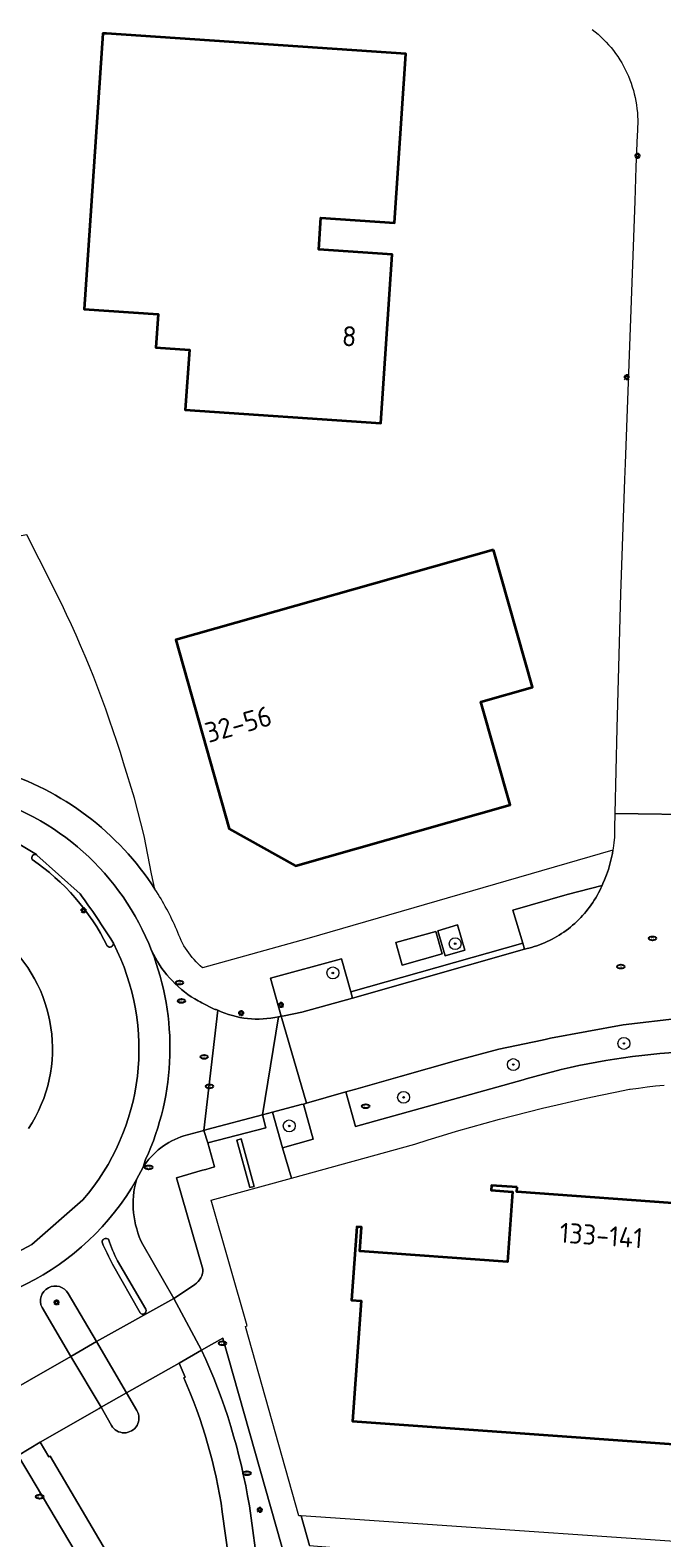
# Model space of a CAD drawing. Header units: metres. Extents: x 152610 to 160096, y 456114 to 462495.
# Tile 792 of 938: x 157612 to 157654, y 461437 to 461538. Entities that reach past the tile are written whole.
import ezdxf
from ezdxf.enums import TextEntityAlignment as Align

# ---------------------------------------------------------------- set-up
doc = ezdxf.new("R2010")
doc.units = ezdxf.units.M
doc.header["$LTSCALE"] = 0.5
doc.layers.get('0').update_dxf_attribs({"linetype": 'CONTINUOUS'})
for name, color, linetype, lineweight in [('B-PV-GR-BOOM-S', 251, 'CONTINUOUS', 25), ('B-PV-IE-MEUBILAIR-S', 251, 'CONTINUOUS', 25), ('B-PV-OG-BEBOUWING-GV', 6, 'CONTINUOUS', 35), ('B-PV-OG-BEBOUWING-T18', 1, 'CONTINUOUS', 18), ('B-PV-OG-TERREIN_BEGROEID-GV', 251, 'CONTINUOUS', 18), ('B-PV-VH-GESLOTENVERHARDING_ASFALT-GV', 251, 'CONTINUOUS', 18), ('B-PV-VH-GESLOTENVERHARDING_BETON-GV', 251, 'CONTINUOUS', 18), ('B-PV-VH-OPENVERHARDING_BETONELEMENT-GV', 251, 'CONTINUOUS', 18), ('B-PV-VH-OPENVERHARDING_BETONSTRAATSTEEN-GV', 251, 'CONTINUOUS', 18), ('B-PV-VH-OPENVERHARDING_STRAATBAKSTEEN-GV', 251, 'CONTINUOUS', 18), ('B-PV-VH-OPENVERHARDING_TEGEL-GV', 251, 'CONTINUOUS', 18)]:
    doc.layers.add(name, color=color, linetype=linetype, lineweight=lineweight)
doc.styles.add('NLCS-ISO', font='NLCS-ISO.ttf')
doc.styles.add('NLCS-ISO-M750-T18', font='NLCS-ISO.ttf', dxfattribs={"height": 1.35})

# ---------------------------------------------------------------- blocks, each defined once
blk = doc.blocks.new('SIE-MEUBILAIR_PAAL_LICHTMAST-SO')
for points in [[(-0.62, 0), (-1, 0)], [(-0.71, 0.71), (-0.44, 0.44)], [(0, 1), (0, 0.62)], [(0.44, 0.44), (0.71, 0.71)], [(1, 0), (0.62, 0)], [(-0.71, -0.71), (-0.44, -0.44)], [(0, -0.62), (0, -1)], [(0.44, -0.44), (0.71, -0.71)]]:
    blk.add_lwpolyline(points)
blk.add_circle((0, 0), 0.5)
blk = doc.blocks.new('SIE-MEUBILAIR_PUT_RIOOLPUT-SO')
blk.add_ellipse((0, 0), major_axis=(1.25, 0), ratio=0.54)
at = {"style": 'NLCS-ISO'}
blk.add_text('ri', height=0.75, dxfattribs=at).set_placement((-0.04, 0.07), align=Align.MIDDLE_CENTER)
blk = doc.blocks.new('SIE-MEUBILAIR_PUT_KOLK-SO')
blk.add_ellipse((0, 0), major_axis=(1.25, 0), ratio=0.54)
at = {"style": 'NLCS-ISO'}
blk.add_text('klk', height=0.75, dxfattribs=at).set_placement((0.03, 0), align=Align.MIDDLE_CENTER)
blk = doc.blocks.new('SIE-MEUBILAIR_PUT_BRANDSTOFPUT-SO')
blk.add_ellipse((0, 0), major_axis=(1.25, 0), ratio=0.54)
at = {"style": 'NLCS-ISO'}
blk.add_text('brs', height=0.75, dxfattribs=at).set_placement((0.03, 0), align=Align.MIDDLE_CENTER)
blk = doc.blocks.new('SGR-BOOM_GBKN-SO')
at = {"linetype": 'ByBlock', "lineweight": 18}
h = blk.add_hatch(color=0, dxfattribs=at)
h.dxf.hatch_style = 1
edge = h.paths.add_edge_path()
edge.add_arc((0, 0), 0.25, 0, 360)
at = {"color": 0, "linetype": 'ByBlock', "lineweight": 18}
for radius in [2, 0.25]:
    blk.add_circle((0, 0), radius, dxfattribs=at)
at = {"color": 0, "linetype": 'ByBlock', "lineweight": 18, "style": 'NLCS-ISO'}
blk.add_attdef('SOORT', (2.5, 0), '', height=1.5, dxfattribs=at)

msp = doc.modelspace()

# ---------------------------------------------------------------- linework, layer by layer
at = {"layer": 'B-PV-OG-BEBOUWING-GV', "flags": 128}
for points in [[(157616.904, 461537.609), (157616.655, 461537.626), (157615.398, 461519.111), (157620.366, 461518.774), (157620.215, 461516.539), (157622.458, 461516.387), (157622.185, 461512.357), (157635.304, 461511.466), (157636.072, 461522.779), (157631.143, 461523.113), (157631.288, 461525.246), (157636.218, 461524.912), (157636.986, 461536.245)], [(157642.882, 461502.94), (157621.547, 461496.907), (157625.127, 461484.225), (157629.572, 461481.73), (157643.983, 461485.82), (157642.022, 461492.754), (157645.488, 461493.736)], [(157644.464, 461460.157), (157642.729, 461460.28), (157642.707, 461459.961), (157644.153, 461459.858), (157643.814, 461455.141), (157633.9, 461455.863), (157634.015, 461457.478), (157633.696, 461457.5), (157633.343, 461452.583), (157633.991, 461452.537), (157633.41, 461444.45), (157654.974, 461442.899), (157656.132, 461458.996), (157644.441, 461459.837)]]:
    msp.add_lwpolyline(points, close=True, dxfattribs=at)
at = {"layer": 'B-PV-OG-TERREIN_BEGROEID-GV', "flags": 128}
for points in [[(157620.149, 461480.171), (157619.916, 461481.209), (157619.42, 461483.754), (157618.779, 461486.267), (157618.044, 461488.64), (157617.828, 461489.341), (157617.595, 461490.072), (157617.355, 461490.799), (157617.107, 461491.525), (157616.852, 461492.247), (157616.589, 461492.967), (157616.318, 461493.684), (157616.04, 461494.398), (157615.755, 461495.11), (157615.462, 461495.818), (157615.161, 461496.523), (157614.854, 461497.225), (157614.539, 461497.924), (157614.217, 461498.619), (157613.887, 461499.311), (157613.551, 461500), (157613.207, 461500.685), (157611.541, 461503.952), (157604.846, 461502.768)], [(157655.4, 461471.499), (157651.582, 461471.062), (157646.692, 461470.172), (157646.425, 461470.106), (157646.133, 461470.035), (157643.237, 461469.43), (157640.379, 461468.662), (157636.61, 461467.583), (157633.638, 461466.747), (157632.959, 461466.552), (157633.608, 461464.239), (157644.859, 461467.365), (157645.058, 461467.424), (157645.644, 461467.593), (157646.233, 461467.753), (157646.823, 461467.907), (157647.416, 461468.052), (157648.01, 461468.19), (157648.606, 461468.319), (157649.204, 461468.441), (157649.803, 461468.555), (157650.404, 461468.662), (157651.006, 461468.76), (157651.61, 461468.85), (157652.214, 461468.933), (157652.82, 461469.008), (157653.426, 461469.074), (157654.034, 461469.133), (157654.955, 461469.21)], [(157623.369, 461454.662), (157621.591, 461460.787), (157623.331, 461461.292), (157623.557, 461461.357), (157624.138, 461461.525), (157623.701, 461463.138), (157623.426, 461463.966)], [(157623.426, 461463.966), (157622.098, 461463.606)], [(157619.353, 461461.507), (157618.907, 461460.669)], [(157619.325, 461456.304), (157621.412, 461452.683), (157622.061, 461453.116), (157622.815, 461453.619)], [(157624.698, 461450.02), (157623.952, 461449.596), (157623.283, 461449.215)], [(157630.163, 461417.554), (157636.335, 461395.89), (157639.7, 461396.834), (157634.35, 461415.799), (157629.718, 461432.311), (157624.698, 461450.02)], [(157626.485, 461438.771), (157627.7, 461429.825)]]:
    msp.add_lwpolyline(points, dxfattribs=at)
at = {"layer": 'B-PV-OG-TERREIN_BEGROEID-GV'}
for points in [[(157609.6, 461488.147, -0.1771068), (157620.149, 461480.171)], [(157622.098, 461463.606, 0.1758979), (157619.353, 461461.507)], [(157618.907, 461460.669, 0.1828305), (157619.325, 461456.304)], [(157622.815, 461453.619, 0.2511333), (157623.369, 461454.662)], [(157623.283, 461449.215, -0.0674115), (157626.485, 461438.771)]]:
    msp.add_lwpolyline(points, format="xyb", dxfattribs=at)
at = {"layer": 'B-PV-OG-TERREIN_BEGROEID-GV', "flags": 128}
for points in [[(157650.16, 461480.421), (157647.818, 461479.816), (157644.174, 461478.761), (157644.836, 461476.542), (157644.959, 461476.13), (157645.425, 461476.255), (157645.603, 461476.309), (157645.779, 461476.367), (157645.954, 461476.43), (157646.128, 461476.497), (157646.3, 461476.569), (157646.469, 461476.644), (157646.637, 461476.724), (157646.803, 461476.808), (157646.967, 461476.897), (157647.128, 461476.989), (157647.287, 461477.086), (157647.444, 461477.186), (157647.598, 461477.29), (157647.749, 461477.398), (157647.898, 461477.51), (157648.043, 461477.626), (157648.186, 461477.745), (157648.326, 461477.868), (157648.462, 461477.994), (157648.596, 461478.124), (157648.726, 461478.257), (157648.852, 461478.393), (157648.976, 461478.532), (157649.095, 461478.675), (157649.211, 461478.82), (157649.324, 461478.968), (157649.432, 461479.119), (157649.537, 461479.273), (157649.638, 461479.429), (157649.735, 461479.588), (157649.828, 461479.749), (157649.916, 461479.912), (157650.001, 461480.078), (157650.082, 461480.246)], [(157639.132, 461477.38), (157639.623, 461475.687), (157640.951, 461476.073), (157640.46, 461477.765)], [(157633.407, 461472.857), (157633.294, 461473.267), (157632.679, 461475.499), (157627.911, 461474.186), (157628.613, 461471.637), (157628.826, 461471.662), (157630.003, 461471.915)], [(157629.966, 461465.702), (157628.037, 461465.192), (157628.721, 461462.813), (157630.769, 461463.378), (157630.12, 461465.743)]]:
    msp.add_lwpolyline(points, close=True, dxfattribs=at)
at = {"layer": 'B-PV-VH-GESLOTENVERHARDING_ASFALT-GV'}
for points in [[(157612.192, 461482.492, 0.3340722), (157593.328, 461481.226)], [(157611.901, 461482.155, -0.662366), (157612.192, 461482.492)], [(157616.946, 461476.357, 0.129573), (157611.901, 461482.155)], [(157596.845, 461476.619, -0.8859116), (157611.668, 461464.095)], [(157615.305, 461459.305, 0.3061971), (157617.358, 461476.533)], [(157617.358, 461476.533, -0.708092), (157616.946, 461476.357)], [(157601.206, 461454.145, 0.157999), (157611.877, 461456.303)]]:
    msp.add_lwpolyline(points, format="xyb", dxfattribs=at)
at = {"layer": 'B-PV-VH-GESLOTENVERHARDING_ASFALT-GV', "flags": 128}
for points in [[(157657.312, 461485.15), (157651.025, 461485.25), (157651.002, 461484.279), (157651.003, 461484.027), (157650.99, 461483.658), (157650.962, 461483.289), (157650.917, 461482.922), (157650.894, 461482.782), (157650.857, 461482.557), (157650.781, 461482.195), (157650.689, 461481.837), (157650.582, 461481.483), (157650.46, 461481.134), (157650.323, 461480.791), (157650.214, 461480.548), (157650.16, 461480.421), (157650.082, 461480.246), (157650.001, 461480.078), (157649.916, 461479.912), (157649.828, 461479.749), (157649.735, 461479.588), (157649.638, 461479.429), (157649.537, 461479.273), (157649.432, 461479.119), (157649.324, 461478.968), (157649.211, 461478.82), (157649.095, 461478.675), (157648.976, 461478.532), (157648.852, 461478.393), (157648.726, 461478.257), (157648.596, 461478.124), (157648.462, 461477.994), (157648.326, 461477.868), (157648.186, 461477.745), (157648.043, 461477.626), (157647.898, 461477.51), (157647.749, 461477.398), (157647.598, 461477.29), (157647.444, 461477.186), (157647.287, 461477.086), (157647.128, 461476.989), (157646.967, 461476.897), (157646.803, 461476.808), (157646.637, 461476.724), (157646.469, 461476.644), (157646.3, 461476.569), (157646.128, 461476.497), (157645.954, 461476.43), (157645.779, 461476.367), (157645.603, 461476.309), (157645.425, 461476.255), (157644.959, 461476.13), (157633.407, 461472.857), (157630.003, 461471.915), (157628.826, 461471.662), (157628.613, 461471.637), (157630.319, 461465.795), (157632.959, 461466.552), (157633.638, 461466.747), (157636.61, 461467.583), (157640.379, 461468.662), (157643.237, 461469.43), (157646.133, 461470.035), (157646.425, 461470.106), (157646.692, 461470.172), (157651.582, 461471.062), (157655.4, 461471.499)], [(157611.877, 461456.303), (157615.305, 461459.305)]]:
    msp.add_lwpolyline(points, dxfattribs=at)
at = {"layer": 'B-PV-VH-GESLOTENVERHARDING_BETON-GV'}
for points in [[(157612.192, 461482.492, 0.662366), (157611.901, 461482.155)], [(157611.901, 461482.155, -0.129573), (157616.946, 461476.357)], [(157617.313, 461476.62, 0.0196866), (157615.122, 461479.85)], [(157616.946, 461476.357, 0.708092), (157617.358, 461476.533)], [(157617.023, 461456.66, 0.6367905), (157616.595, 461456.464)], [(157616.595, 461456.464, 0.0170086), (157617.296, 461454.992)], [(157617.633, 461455.213, -0.0328666), (157617.023, 461456.66)], [(157619.148, 461451.713, 0.8668687), (157619.531, 461451.961)]]:
    msp.add_lwpolyline(points, format="xyb", dxfattribs=at)
at = {"layer": 'B-PV-VH-GESLOTENVERHARDING_BETON-GV', "flags": 128}
for points in [[(157615.122, 461479.85), (157612.22, 461482.443), (157612.192, 461482.492)], [(157617.358, 461476.533), (157617.313, 461476.62)], [(157619.531, 461451.961), (157617.633, 461455.213)], [(157617.296, 461454.992), (157619.148, 461451.713)]]:
    msp.add_lwpolyline(points, dxfattribs=at)
at = {"layer": 'B-PV-VH-OPENVERHARDING_BETONELEMENT-GV'}
msp.add_lwpolyline([(157611.668, 461464.095, 0.8859116), (157596.845, 461476.619)], format="xyb", dxfattribs=at)
at = {"layer": 'B-PV-VH-OPENVERHARDING_BETONELEMENT-GV', "flags": 128}
for points in [[(157633.407, 461472.857), (157644.959, 461476.13), (157644.836, 461476.542), (157633.294, 461473.267)], [(157638.997, 461477.332), (157636.328, 461476.588), (157636.749, 461475.077), (157639.418, 461475.821)]]:
    msp.add_lwpolyline(points, close=True, dxfattribs=at)
at = {"layer": 'B-PV-VH-OPENVERHARDING_BETONSTRAATSTEEN-GV', "flags": 128}
for points in [[(157649.507, 461537.886), (157649.703, 461537.729), (157649.894, 461537.567), (157650.079, 461537.398), (157650.259, 461537.223), (157650.433, 461537.043), (157650.602, 461536.858), (157650.764, 461536.667), (157650.92, 461536.47), (157651.07, 461536.27), (157651.214, 461536.064), (157651.35, 461535.854), (157651.481, 461535.64), (157651.604, 461535.421), (157651.72, 461535.199), (157651.829, 461534.973), (157651.93, 461534.744), (157652.025, 461534.512), (157652.111, 461534.277), (157652.191, 461534.039), (157652.262, 461533.799), (157652.326, 461533.556), (157652.383, 461533.312), (157652.431, 461533.066), (157652.472, 461532.819), (157652.504, 461532.57), (157652.529, 461532.321), (157652.545, 461532.071), (157652.554, 461531.82), (157652.555, 461531.569), (157652.548, 461531.319), (157652.532, 461531.069), (157652.509, 461530.819), (157652.43, 461528.65), (157652.35, 461526.36), (157651.71, 461508.75), (157651.671, 461507.662), (157651.395, 461500), (157651.158, 461490.977), (157651.025, 461485.25), (157657.312, 461485.15)], [(157624.13, 461472.104), (157623.298, 461472.539)], [(157622.098, 461463.606), (157623.426, 461463.966), (157624.361, 461472.038)], [(157624.361, 461472.038), (157623.426, 461463.966), (157623.632, 461464.028), (157627.363, 461465.014), (157628.446, 461471.597)], [(157619.52, 461462.019), (157619.353, 461461.507)]]:
    msp.add_lwpolyline(points, dxfattribs=at)
at = {"layer": 'B-PV-VH-OPENVERHARDING_BETONSTRAATSTEEN-GV'}
for points in [[(157619.926, 461476.044, -0.2033521), (157619.52, 461462.019)], [(157622.825, 461472.802, -0.1496469), (157619.926, 461476.044)], [(157623.298, 461472.539, -0.0190237), (157622.825, 461472.802)], [(157624.361, 461472.038, 0.0697543), (157624.13, 461472.104)], [(157628.446, 461471.597, -0.1642742), (157624.361, 461472.038)], [(157619.353, 461461.507, -0.1758979), (157622.098, 461463.606)]]:
    msp.add_lwpolyline(points, format="xyb", dxfattribs=at)
at = {"layer": 'B-PV-VH-OPENVERHARDING_BETONSTRAATSTEEN-GV', "flags": 128}
msp.add_lwpolyline([(157629.966, 461465.702), (157630.12, 461465.743), (157630.319, 461465.795), (157628.613, 461471.637), (157628.446, 461471.597), (157627.363, 461465.014), (157628.037, 461465.192)], close=True, dxfattribs=at)
at = {"layer": 'B-PV-VH-OPENVERHARDING_STRAATBAKSTEEN-GV'}
for points in [[(157618.907, 461460.669, -0.3039405), (157601.495, 461451.945)], [(157619.325, 461456.304, -0.1828305), (157618.907, 461460.669)], [(157616.595, 461456.464, -0.6367905), (157617.023, 461456.66)], [(157617.296, 461454.992, -0.0170086), (157616.595, 461456.464)], [(157617.023, 461456.66, 0.0328666), (157617.633, 461455.213)], [(157614.33, 461453.013, 0.9791259), (157612.569, 461452.081)], [(157612.569, 461452.081, -0.9791259), (157614.33, 461453.013)], [(157619.531, 461451.961, -0.8668687), (157619.148, 461451.713)], [(157626.485, 461438.771, 0.0674115), (157623.283, 461449.215)], [(157624.671, 461438.373, 0.0688831), (157622.082, 461447.362)], [(157622.082, 461447.362, -0.0688831), (157624.671, 461438.373)], [(157617.233, 461444.166, 1.007481), (157618.938, 461445.158)], [(157618.938, 461445.158, -1.007481), (157617.233, 461444.166)]]:
    msp.add_lwpolyline(points, format="xyb", dxfattribs=at)
at = {"layer": 'B-PV-VH-OPENVERHARDING_STRAATBAKSTEEN-GV', "flags": 128}
for points in [[(157614.33, 461453.013), (157616.23, 461449.807), (157621.412, 461452.683), (157619.325, 461456.304)], [(157617.633, 461455.213), (157619.531, 461451.961)], [(157619.148, 461451.713), (157617.296, 461454.992)], [(157616.23, 461449.807), (157614.33, 461453.013)], [(157608.921, 461445.614), (157614.5, 461448.797), (157612.569, 461452.081)], [(157612.569, 461452.081), (157614.5, 461448.797), (157616.23, 461449.807)], [(157623.283, 461449.215), (157621.766, 461448.35), (157622.184, 461447.407), (157622.082, 461447.362)], [(157622.082, 461447.362), (157622.184, 461447.407), (157621.766, 461448.35), (157618.24, 461446.35), (157618.938, 461445.158)], [(157618.24, 461446.35), (157616.528, 461445.38), (157617.233, 461444.166)], [(157618.938, 461445.158), (157618.24, 461446.35)], [(157617.233, 461444.166), (157616.528, 461445.38), (157616.394, 461445.304), (157612.442, 461443.042), (157613.023, 461442.064), (157613.106, 461442.102), (157617.112, 461435.29)], [(157617.112, 461435.29), (157613.106, 461442.102), (157613.023, 461442.064), (157612.442, 461443.042), (157610.976, 461442.142), (157611.289, 461441.603), (157611.686, 461440.933), (157614.862, 461435.579)], [(157625.893, 461429.621), (157624.671, 461438.373)], [(157624.671, 461438.373), (157625.893, 461429.621)], [(157627.7, 461429.825), (157626.485, 461438.771)]]:
    msp.add_lwpolyline(points, dxfattribs=at)
for points in [[(157621.766, 461448.35), (157623.283, 461449.215), (157621.412, 461452.683), (157616.23, 461449.807), (157618.24, 461446.35)], [(157608.921, 461445.614), (157610.976, 461442.142), (157612.442, 461443.042), (157616.394, 461445.304), (157616.528, 461445.38), (157614.5, 461448.797)], [(157717.578, 461432.074), (157716.83, 461432.126), (157661.531, 461435.923), (157632.925, 461437.886), (157629.961, 461438.102), (157630.528, 461436.102), (157633.254, 461435.87), (157716.682, 461429.781), (157717.43, 461429.729), (157717.447, 461429.979)]]:
    msp.add_lwpolyline(points, close=True, dxfattribs=at)
at = {"layer": 'B-PV-VH-OPENVERHARDING_TEGEL-GV'}
for points in [[(157620.149, 461480.171, 0.1771068), (157609.6, 461488.147)], [(157619.926, 461476.044, 0.2396566), (157608.227, 461486.506)], [(157608.227, 461486.506, -0.2396566), (157619.926, 461476.044)], [(157593.328, 461481.226, -0.3340722), (157612.192, 461482.492)], [(157615.122, 461479.85, -0.0196866), (157617.313, 461476.62)], [(157621.616, 461477.435, 0.0403394), (157620.149, 461480.171)], [(157623.337, 461474.892, -0.1355785), (157621.616, 461477.435)], [(157617.358, 461476.533, -0.3061971), (157615.305, 461459.305)], [(157619.52, 461462.019, 0.2033521), (157619.926, 461476.044)], [(157619.926, 461476.044, 0.1496469), (157622.825, 461472.802)], [(157622.825, 461472.802, 0.0190237), (157623.298, 461472.539)], [(157624.13, 461472.104, -0.0697543), (157624.361, 461472.038)], [(157624.361, 461472.038, 0.1642742), (157628.446, 461471.597)], [(157601.495, 461451.945, 0.3039405), (157618.907, 461460.669)], [(157611.877, 461456.303, -0.157999), (157601.206, 461454.145)], [(157623.369, 461454.662, -0.2511333), (157622.815, 461453.619)]]:
    msp.add_lwpolyline(points, format="xyb", dxfattribs=at)
at = {"layer": 'B-PV-VH-OPENVERHARDING_TEGEL-GV', "flags": 128}
for points in [[(157628.613, 461471.637), (157627.911, 461474.186), (157632.679, 461475.499), (157633.294, 461473.267), (157644.836, 461476.542), (157644.174, 461478.761), (157647.818, 461479.816), (157650.16, 461480.421), (157650.214, 461480.548), (157650.323, 461480.791), (157650.46, 461481.134), (157650.582, 461481.483), (157650.689, 461481.837), (157650.781, 461482.195), (157650.857, 461482.557), (157650.894, 461482.782), (157630.351, 461476.842), (157623.337, 461474.892)], [(157612.192, 461482.492), (157612.22, 461482.443), (157615.122, 461479.85)], [(157617.313, 461476.62), (157617.358, 461476.533)], [(157623.298, 461472.539), (157624.13, 461472.104)], [(157628.446, 461471.597), (157628.613, 461471.637)], [(157654.955, 461469.21), (157654.034, 461469.133), (157653.426, 461469.074), (157652.82, 461469.008), (157652.214, 461468.933), (157651.61, 461468.85), (157651.006, 461468.76), (157650.404, 461468.662), (157649.803, 461468.555), (157649.204, 461468.441), (157648.606, 461468.319), (157648.01, 461468.19), (157647.416, 461468.052), (157646.823, 461467.907), (157646.233, 461467.753), (157645.644, 461467.593), (157645.058, 461467.424), (157644.859, 461467.365), (157633.608, 461464.239), (157632.959, 461466.552), (157630.319, 461465.795), (157630.12, 461465.743), (157630.769, 461463.378), (157628.721, 461462.813), (157629.309, 461460.767), (157637.603, 461463.055), (157638.492, 461463.336), (157639.444, 461463.629), (157640.399, 461463.914), (157641.356, 461464.192), (157642.315, 461464.461), (157643.276, 461464.723), (157644.239, 461464.978), (157645.204, 461465.225), (157646.172, 461465.463), (157647.141, 461465.694), (157648.111, 461465.918), (157649.084, 461466.133), (157650.058, 461466.341), (157651.034, 461466.541), (157652.012, 461466.733), (157652.039, 461466.737), (157652.608, 461466.817), (157653.179, 461466.89), (157653.75, 461466.955), (157654.322, 461467.011)], [(157630.528, 461436.102), (157629.961, 461438.102), (157629.797, 461438.106), (157626.231, 461450.817), (157626.333, 461450.847), (157623.932, 461459.283), (157629.309, 461460.767), (157628.721, 461462.813), (157628.037, 461465.192), (157627.363, 461465.014), (157627.595, 461464.146), (157623.701, 461463.138)], [(157623.701, 461463.138), (157624.138, 461461.525), (157623.557, 461461.357), (157623.331, 461461.292), (157621.591, 461460.787), (157623.369, 461454.662)], [(157618.907, 461460.669), (157619.353, 461461.507)], [(157619.353, 461461.507), (157619.52, 461462.019)], [(157615.305, 461459.305), (157611.877, 461456.303)], [(157622.815, 461453.619), (157622.061, 461453.116), (157621.412, 461452.683), (157623.283, 461449.215), (157623.952, 461449.596), (157624.698, 461450.02), (157629.718, 461432.311), (157634.35, 461415.799), (157639.7, 461396.834), (157636.335, 461395.89), (157637.652, 461391.189), (157641.015, 461392.174), (157644.053, 461381.425), (157640.737, 461380.521), (157642.035, 461375.764), (157645.366, 461376.819), (157649.831, 461361.321), (157651.575, 461355.367)], [(157638.418, 461351.512), (157638.573, 461351.612), (157638.393, 461351.926), (157635.998, 461360.253), (157625.995, 461395.81), (157617.066, 461427.171), (157614.862, 461435.579), (157611.686, 461440.933), (157611.289, 461441.603), (157610.976, 461442.142), (157608.921, 461445.614), (157608.126, 461446.987)]]:
    msp.add_lwpolyline(points, dxfattribs=at)
for points in [[(157639.132, 461477.38), (157640.46, 461477.765), (157640.951, 461476.073), (157639.623, 461475.687)], [(157638.997, 461477.332), (157639.418, 461475.821), (157636.749, 461475.077), (157636.328, 461476.588)], [(157623.426, 461463.966), (157623.701, 461463.138), (157627.595, 461464.146), (157627.363, 461465.014), (157623.632, 461464.028)], [(157626.801, 461460.213), (157625.934, 461463.405), (157625.642, 461463.324), (157626.516, 461460.133)], [(157625.934, 461463.405), (157626.801, 461460.213), (157626.516, 461460.133), (157625.642, 461463.324)], [(157616.23, 461449.807), (157614.5, 461448.797), (157616.528, 461445.38), (157618.24, 461446.35)]]:
    msp.add_lwpolyline(points, close=True, dxfattribs=at)

# ---------------------------------------------------------------- block references
at = {"layer": 'B-PV-GR-BOOM-S', "xscale": 0.2, "yscale": 0.2, "zscale": 0.2}
for p in [(157640.3, 461476.507), (157632.09, 461474.543), (157651.625, 461469.812), (157644.205, 461468.391), (157636.839, 461466.192), (157629.162, 461464.271)]:
    msp.add_blockref('SGR-BOOM_GBKN-SO', p, dxfattribs=at)
at = {"layer": 'B-PV-IE-MEUBILAIR-S', "xscale": 0.2, "yscale": 0.2, "zscale": 0.2}
for name, p in [('SIE-MEUBILAIR_PAAL_LICHTMAST-SO', (157652.54, 461529.408)), ('SIE-MEUBILAIR_PAAL_LICHTMAST-SO', (157651.813, 461514.537)), ('SIE-MEUBILAIR_PAAL_LICHTMAST-SO', (157615.354, 461478.754)), ('SIE-MEUBILAIR_PUT_RIOOLPUT-SO', (157653.547, 461476.863)), ('SIE-MEUBILAIR_PUT_RIOOLPUT-SO', (157651.424, 461474.968)), ('SIE-MEUBILAIR_PUT_KOLK-SO', (157621.794, 461473.892)), ('SIE-MEUBILAIR_PUT_BRANDSTOFPUT-SO', (157621.927, 461472.667)), ('SIE-MEUBILAIR_PAAL_LICHTMAST-SO', (157628.602, 461472.395)), ('SIE-MEUBILAIR_PAAL_LICHTMAST-SO', (157625.936, 461471.852)), ('SIE-MEUBILAIR_PUT_RIOOLPUT-SO', (157623.45, 461468.909)), ('SIE-MEUBILAIR_PUT_RIOOLPUT-SO', (157623.806, 461466.927)), ('SIE-MEUBILAIR_PUT_RIOOLPUT-SO', (157634.296, 461465.598)), ('SIE-MEUBILAIR_PUT_KOLK-SO', (157619.725, 461461.487)), ('SIE-MEUBILAIR_PAAL_LICHTMAST-SO', (157613.545, 461452.428)), ('SIE-MEUBILAIR_PUT_RIOOLPUT-SO', (157624.684, 461449.681)), ('SIE-MEUBILAIR_PUT_KOLK-SO', (157626.324, 461440.955)), ('SIE-MEUBILAIR_PUT_KOLK-SO', (157612.41, 461439.382)), ('SIE-MEUBILAIR_PAAL_LICHTMAST-SO', (157627.18, 461438.496))]:
    msp.add_blockref(name, p, dxfattribs=at)

# ---------------------------------------------------------------- texts
at = {"layer": 'B-PV-OG-BEBOUWING-T18', "style": 'NLCS-ISO-M750-T18'}
for s, rotation, p in [('8', 356.1, (157633.194, 461517.292)), ('32-56', 15.8, (157625.743, 461491.245)), ('133-141', 355.9, (157650.107, 461456.923))]:
    msp.add_text(s, height=1.35, rotation=rotation, dxfattribs=at).set_placement(p, align=Align.MIDDLE)

doc.saveas('drawing.dxf')
